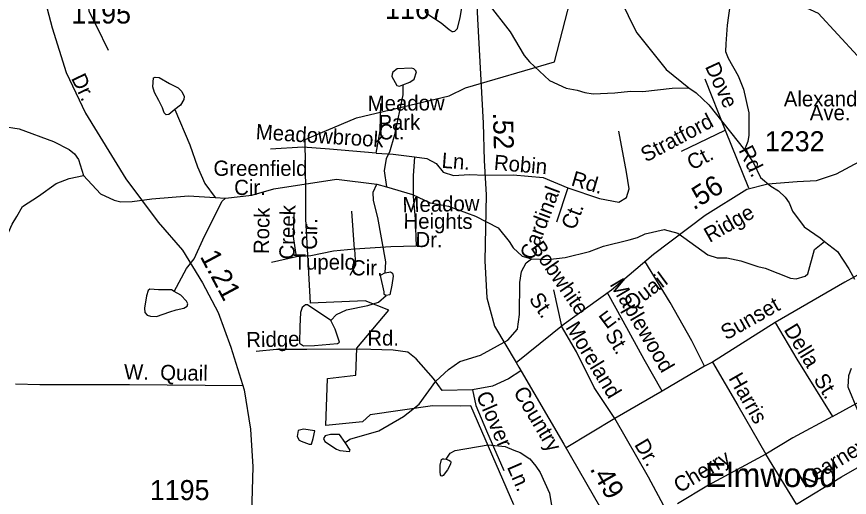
# Model space of a CAD drawing. Extents: x 2056842 to 2160602, y 826753 to 1016856.
# Drawn here: x 2112847 to 2118039, y 932074 to 935073 of the extents above; entities that cross this region are included whole.
import ezdxf

# ---------------------------------------------------------------- set-up
doc = ezdxf.new("R2010")
doc.units = 0
for name, color, linetype in [('Exist Boundary Political City Limit New', 7, 'Continuous'), ('Exist Cultural Cemetery Label', 7, 'Continuous'), ('Exist Hydrographic Creek Single Shore', 7, 'Continuous'), ('Exist Hydrographic Misc Water Feature', 7, 'Continuous'), ('Exist Hydrographic Pond Under 1500 Sq Ft', 7, 'Continuous'), ('Exist Road Non-System Type 51', 7, 'Continuous'), ('Exist Road Non-System Type 51 Label', 7, 'Continuous'), ('Exist Road Secondary Mileage Hundredths English Label', 7, 'Continuous'), ('Exist Road Secondary Type 51 Attributed', 7, 'Continuous'), ('Exist Road Secondary Type 51 Label', 7, 'Continuous'), ('Exist Road Secondary Type 51 Number Label', 7, 'Continuous'), ('Map Preparation Boundary City Limit Buffer Line', 7, 'Continuous')]:
    doc.layers.add(name, color=color, linetype=linetype)

msp = doc.modelspace()

# ---------------------------------------------------------------- linework, layer by layer
at = {"layer": 'Exist Boundary Political City Limit New'}
msp.add_lwpolyline([(2115946, 932027.3), (2115678.5, 932646.1), (2115612.5, 932643.2), (2115439.8, 932646.1), (2115051.5, 932588.5), (2115002.8, 932545.3), (2114775.5, 932522.3), (2114784, 932815.8), (2114962.5, 932836), (2114968.2, 933005.8), (2115166.5, 933241.8), (2115020, 933299.3), (2114679.5, 933285.1), (2114650.8, 933811.8), (2114649, 933978.6), (2114646, 934306.6), (2114965.2, 934441.9), (2115543.8, 934579.8), (2115645.8, 934629.4), (2116200, 934789.9), (2116363.8, 935430.1)], dxfattribs=at)
at = {"layer": 'Exist Hydrographic Creek Single Shore'}
for points in [[(2117884.3, 933669.3), (2117964.4, 933607.6), (2118035, 933500.1), (2118070, 933436.2)], [(2118049.2, 932878.7), (2118033.9, 932832.1), (2118028.2, 932764), (2118088.8, 932618.3)]]:
    msp.add_lwpolyline(points, dxfattribs=at)
at = {"layer": 'Exist Hydrographic Misc Water Feature'}
for p, q in [((2115093.1, 934027), (2115152.6, 934010.5)), ((2114085.7, 933944.7), (2114149.7, 933941))]:
    msp.add_line(p, q, dxfattribs=at)
for points in [[(2117692, 936070.3), (2117611, 935816), (2117501.9, 935607.5), (2117430.4, 935509.2), (2117398.4, 935467.1), (2117320.9, 935382.8), (2117291.1, 935314.6), (2117301.6, 935222.7), (2117295.8, 935154.7), (2117276.4, 935018.6), (2117269, 934902.6), (2117267.1, 934854.6), (2117283.3, 934814.7), (2117345.9, 934703), (2117378.3, 934621.1), (2117412.9, 934473.3), (2117411.5, 934333.2), (2117405.7, 934293.3), (2117385.9, 934241.2)], [(2116280.1, 935669.4), (2116376.4, 935494.6), (2116575.7, 935225.5), (2116615.9, 935171.7), (2116680.5, 935036), (2116712.7, 934972.2), (2116895.6, 934742.9), (2117038.1, 934629.7)], [(2115623.8, 935135), (2115620, 935154), (2115607.3, 935179.3), (2115550.3, 935237.6), (2115499.6, 935266.8), (2115479.4, 935271.8), (2115474.3, 935266.8), (2115464.2, 935238.9), (2115426.2, 935162.9), (2115394.5, 935113.4), (2115394.5, 935103.3), (2115411, 935088.1), (2115494.6, 935034.9), (2115544, 934991.8), (2115561.7, 934980.4), (2115568, 934979.1), (2115579.4, 934982.9), (2115594.6, 934999.4), (2115612.4, 935066.5), (2115621.2, 935116), (2115623.8, 935135)], [(2115784.2, 935156), (2115924.9, 934978.7), (2116011.4, 934831.1), (2116043.6, 934791.2), (2116168.3, 934673.7), (2116272.4, 934626.3), (2116342.3, 934614.6), (2116388.5, 934598.8), (2116440.4, 934591), (2116576.5, 934597.6), (2116674.3, 934608), (2116750.4, 934606.4), (2116934.1, 934627.2), (2117038.1, 934629.7)], [(2112186.3, 934790.5), (2112218, 934748.7), (2112368.8, 934613.1), (2112450.9, 934585.5), (2112490.9, 934561.7), (2112589.5, 934474.1), (2112679.7, 934414.4), (2112757.6, 934388.8), (2112862, 934373.3), (2113076.3, 934294.2), (2113174.5, 934244.7), (2113208.5, 934216.8), (2113232.7, 934180.9), (2113263.3, 934081.1)], [(2113833.4, 934494.6), (2113795.4, 934461.7), (2113779, 934460.4), (2113766.3, 934471.8), (2113756.2, 934504.8), (2113733.4, 934550.4), (2113706.8, 934599.8), (2113695.4, 934635.3), (2113700.4, 934691.1), (2113710.6, 934696.1), (2113735.9, 934693.6), (2113799.2, 934656.8), (2113853.7, 934629), (2113876.5, 934604.9), (2113890.4, 934575.7), (2113889.1, 934555.5), (2113868.9, 934521.2), (2113833.4, 934494.6)], [(2115254.3, 934647.8), (2115254.8, 934585.8), (2115203.7, 934335.6), (2115172.1, 934227.4), (2115150.4, 934187.4), (2115138.7, 934111.3), (2115152.6, 934010.5)], [(2117038.1, 934629.7), (2117084.4, 934597.8), (2117162.8, 934522.2), (2117385.9, 934241.2)], [(2113833.4, 934494.6), (2113926.2, 934274), (2113974.6, 934136.2), (2114021.2, 934032.4), (2114085.7, 933944.7)], [(2117385.9, 934241.2), (2117440.2, 934161.4), (2117484.7, 934069.7), (2117548.9, 934015.9), (2117596.9, 933986.1), (2117639.1, 933946.3), (2117663.5, 933910.4), (2117683.4, 933858.6), (2117757.8, 933760.8), (2117856.2, 933693.3), (2117884.3, 933669.3)], [(2111945, 933719.1), (2112007.1, 933677.2), (2112078, 933645.6), (2112123.6, 933624), (2112179.3, 933597.4), (2112261.7, 933567), (2112403.7, 933509.3), (2112522.6, 933499.8), (2112577, 933499.8), (2112631.5, 933510), (2112683.4, 933536.6), (2112759.3, 933640.9), (2112818.3, 933778), (2112847.4, 933826.2), (2112884.2, 933889.5), (2112984.2, 933952.9), (2113094.4, 934032.7), (2113174.2, 934063.1), (2113263.3, 934081.1)], [(2113263.3, 934081.1), (2113369.7, 933967.5), (2113455.6, 933928), (2113495.6, 933918.1), (2113567.8, 933920.4), (2113689.6, 933937), (2113917.4, 933956), (2114085.7, 933944.7)], [(2114149.7, 933941), (2114313.4, 933959.6), (2114450.3, 933999.1), (2114840.4, 934060), (2115093.1, 934027)], [(2115145.5, 933475.4), (2115149.1, 933543.5), (2115097.9, 933819.2), (2115071.4, 933927), (2115069.4, 933979), (2115093.1, 934027)], [(2115152.6, 934010.5), (2115315.4, 933964.2), (2115425.8, 933910.5), (2115539.8, 933891.1), (2115707.9, 933827.8), (2115848.2, 933754.5), (2115916.7, 933670.7), (2115942.7, 933630.8), (2115998.9, 933579.2), (2116056.9, 933561.4)], [(2113829.6, 933359.2), (2113905.5, 933502), (2113953.3, 933562.2), (2114018.7, 933704.5), (2114127.8, 933920.9), (2114149.7, 933941)], [(2116056.9, 933561.4), (2116159, 933557.8), (2116266.9, 933570.4), (2116418.6, 933607.1), (2116506.6, 933641.4), (2116666.3, 933680.1), (2116718.4, 933694.3), (2116766.2, 933718.5), (2116884.1, 933745.1), (2116970.2, 933721.4), (2117156.6, 933586.2), (2117214.8, 933568.5), (2117274.9, 933568.8), (2117362.9, 933549.1), (2117467.3, 933513.6), (2117513.2, 933503.8), (2117671.5, 933442.5), (2117707.4, 933436.7), (2117763.4, 933453), (2117779.1, 933469), (2117820.8, 933621.2), (2117884.3, 933669.3)], [(2114896.1, 932416.4), (2114924.2, 932436.5), (2115105.9, 932489.3), (2115259.5, 932578), (2115357.3, 932656.4), (2115460.4, 932798.8), (2115540.2, 932871.2), (2115609.9, 932921.5), (2115739.7, 932962.1), (2115909.3, 933054.9), (2115968.9, 933123), (2115982.7, 933215.1), (2115983.7, 933415), (2115995.4, 933483.1), (2116023.1, 933537.2), (2116056.9, 933561.4)], [(2113829.6, 933359.2), (2113811.9, 933368), (2113730.8, 933369.3), (2113676.4, 933373.1), (2113666.2, 933364.2), (2113657.4, 933331.3), (2113644.7, 933255.2), (2113646, 933227.4), (2113659.9, 933210.9), (2113681.4, 933204.6), (2113718.2, 933203.3), (2113760, 933216), (2113803, 933232.4), (2113841, 933243.8), (2113889.1, 933254), (2113909.4, 933266.7), (2113914.5, 933280.6), (2113906.9, 933298.3), (2113871.4, 933335.1), (2113829.6, 933359.2)], [(2114804.9, 933177.9), (2114840.8, 933214.1), (2114902.7, 933244.4), (2115036.4, 933271), (2115102.4, 933291.3), (2115150.2, 933333.4)], [(2114804.9, 933177.9), (2114660.5, 933275.3), (2114648.4, 933275.3), (2114626.5, 933259.2), (2114616.6, 933227.1), (2114612.9, 933139.1)], [(2114703.8, 933021.5), (2114847.5, 933034.1), (2114859.4, 933042.1), (2114833.2, 933124.1), (2114804.9, 933177.9)], [(2114612.9, 933139.1), (2114611.5, 933035.2), (2114635.7, 933019.3), (2114703.8, 933021.5)], [(2115525.2, 932312.3), (2115550.2, 932349.6), (2115580.6, 932367.3), (2115787.1, 932402.8), (2115893.5, 932391.4), (2115946.2, 932369.1), (2115986.4, 932353.3), (2116046.7, 932314.1), (2116084.6, 932269.7), (2116110.8, 932229.8), (2116168.5, 932101.2), (2116182.5, 932023.9), (2116224, 931984.3), (2116266.3, 931912.5), (2116285.1, 931807.7), (2116305.2, 931678.6), (2116344.6, 931616.4), (2116444.5, 931509.3), (2116518, 931435.8), (2116614.7, 931364.1)], [(2115525.2, 932312.3), (2115541.7, 932307.3), (2115552.5, 932300.9), (2115554.4, 932295.2), (2115551.2, 932281.9), (2115532.2, 932245.2), (2115506.9, 932210.9), (2115499.9, 932207.1), (2115494.2, 932208.4), (2115489.8, 932215.4), (2115487.2, 932233.8), (2115487.9, 932276.2), (2115494.8, 932311.1), (2115501.2, 932315.5), (2115511.3, 932315.5), (2115525.2, 932312.3)]]:
    msp.add_lwpolyline(points, dxfattribs=at)
at = {"layer": 'Exist Hydrographic Pond Under 1500 Sq Ft'}
for points in [[(2115335.7, 934734.1), (2115323.8, 934747.8), (2115307.8, 934751.8), (2115219.8, 934747.4), (2115191.8, 934727.3), (2115187.9, 934713.2)], [(2115254.1, 934647.6), (2115298.1, 934663.7), (2115326.1, 934683.8), (2115339.8, 934728.1), (2115335.7, 934734.1)], [(2115187.9, 934713.2), (2115186, 934699.2), (2115218.3, 934643.4), (2115234.3, 934639.4), (2115254.1, 934647.6)], [(2115145.4, 933475.2), (2115113.3, 933459.1), (2115135.7, 933355.3), (2115135.8, 933343.1), (2115150, 933333.3)], [(2115145.4, 933475.2), (2115177.4, 933481.4), (2115189.4, 933473.6), (2115193.5, 933453.5), (2115185.8, 933397.5)], [(2115185.8, 933397.5), (2115174.1, 933337.4), (2115150, 933333.3)], [(2114635.6, 932499.1), (2114601.6, 932490.9), (2114596, 932455), (2114607.9, 932431.1), (2114620, 932424.9)], [(2114696.1, 932441.4), (2114705.6, 932489.4), (2114635.6, 932499.1)], [(2114803.9, 932465.7), (2114769.9, 932457.6), (2114760.1, 932441.7), (2114767.9, 932421.9), (2114842.1, 932376)], [(2114896, 932416.3), (2114859.7, 932466.2), (2114803.9, 932465.7)], [(2114620, 932424.9), (2114670.1, 932405.2), (2114686.2, 932405.2), (2114696.1, 932441.4)], [(2114842.1, 932376), (2114862.2, 932366.1), (2114922.1, 932360.3), (2114926.2, 932368.4), (2114896, 932416.3)]]:
    msp.add_lwpolyline(points, dxfattribs=at)
at = {"layer": 'Exist Road Non-System Type 51'}
for p, q in [((2116284.1, 934005.9), (2116213.7, 933791.5)), ((2114953.6, 933621.9), (2114937.7, 933858.7)), ((2114592.2, 933573.9), (2114435.5, 933538.7)), ((2117575.2, 933164.1), (2117184.7, 932917)), ((2117184.7, 932917), (2117136.2, 932891.9)), ((2117136.2, 932891.9), (2116872.2, 932737.3)), ((2116872.2, 932737.3), (2116576.8, 932565.7)), ((2116576.8, 932565.7), (2116272.3, 932382.6)), ((2117709.9, 932032), (2117517.8, 932344.7))]:
    msp.add_line(p, q, dxfattribs=at)
for points in [[(2113290.9, 935180.1), (2113297.3, 935106.5), (2113345.3, 935013.7), (2113417.2, 934863.8)], [(2117137, 934685.1), (2117264.1, 934365.4), (2117410.4, 934004.6)], [(2115088, 934220.4), (2115113.6, 934361.2), (2115116.8, 934530.8)], [(2116284.1, 934005.9), (2116480.5, 933938.7), (2116602, 933916.3), (2116650, 933945.1), (2116666, 933999.5), (2116650, 934101.9), (2116602, 934358)], [(2116991.8, 934234.7), (2117264.1, 934365.4)], [(2115088, 934220.4), (2114796.9, 934246), (2114630.6, 934258.8), (2114429.1, 934246)], [(2115088, 934220.4), (2115193.5, 934214), (2115327.8, 934197.9)], [(2115327.8, 934197.9), (2115318.2, 934079.5), (2115318.2, 933951.5), (2115331, 933810.7), (2115337.4, 933641.1), (2115180.7, 933637.9), (2114953.6, 933621.9)], [(2115327.8, 934197.9), (2115404.6, 934188.3), (2115462.2, 934156.3), (2115506.9, 934101.9), (2115570.9, 934082.7), (2115670, 934089.1), (2115767.4, 934083), (2115941.9, 934085.9), (2116130.6, 934069.9), (2116284.1, 934005.9)], [(2114592.2, 933573.9), (2114573.1, 933701.9), (2114576.3, 933845.9)], [(2114953.6, 933621.9), (2114822.5, 933609.1), (2114681.8, 933580.3), (2114592.2, 933573.9)], [(2114953.6, 933621.9), (2114960, 933522.7), (2114924.9, 933458.7)], [(2117136.2, 932891.9), (2117057.2, 933050), (2116920.7, 933289), (2116764.3, 933546.6)], [(2118312.4, 933581.9), (2118009.8, 933417.5), (2117575.2, 933164.1)], [(2116193.2, 933368.6), (2116243, 933142.3)], [(2116872.2, 932737.3), (2116759.1, 932935), (2116628, 933174), (2116530.2, 933350.1)], [(2116576.8, 932565.7), (2116448.4, 932758.9), (2116337, 932981.7), (2116243, 933142.3)], [(2117575.2, 933164.1), (2117711.7, 932935.9), (2117934.4, 932578.3)], [(2117934.4, 932578.3), (2118233.4, 932742.7), (2118481.2, 932893.7), (2118669.8, 933023.1)], [(2115688.8, 932744.5), (2115499.3, 932741.8), (2115445.5, 932815.5), (2115337.7, 932937.7), (2115285.6, 932979), (2115194, 932991.6), (2114984.8, 932997.9), (2114656.2, 932996.1), (2114467.7, 932996.1), (2114339.3, 932984.4)], [(2117184.7, 932917), (2117342.7, 932647.5), (2117517.8, 932344.7)], [(2115991, 932864.3), (2115913.2, 932814.6), (2115814.5, 932767.9), (2115688.8, 932744.5)], [(2114257.9, 932770.8), (2113550.9, 932776), (2112991.5, 932776.9), (2112840.7, 932780.5)], [(2115688.8, 932744.5), (2115709.4, 932646.6), (2115775.9, 932490.2), (2115883.6, 932242.3)], [(2117709.9, 932032), (2117990.1, 932202.7), (2118554.8, 932527.1), (2118835.9, 932705.9)], [(2116897.3, 931995.2), (2116786, 932200), (2116576.8, 932565.7)], [(2117934.4, 932578.3), (2117686.6, 932445.3), (2117517.8, 932344.7)], [(2117517.8, 932344.7), (2117160.4, 932150.6), (2116967.4, 932034.7)]]:
    msp.add_lwpolyline(points, dxfattribs=at)
at = {"layer": 'Exist Road Secondary Type 51 Attributed'}
for points in [[(2115693.4, 935607.8), (2115840.5, 935558), (2116011.6, 935503.6), (2116161.9, 935484.4), (2116365, 935449.2), (2116693.6, 935391.8), (2116946.3, 935340.6), (2117176.5, 935303.8), (2117439.6, 935260.8), (2117575.5, 935224), (2117695.4, 935163.2), (2117844.1, 935094.4), (2118089.9, 934827.8), (2118257.8, 934659.8), (2118428.6, 934454.7)], [(2115693.4, 935607.8), (2115720.6, 935060.1), (2115755.5, 934408.8), (2115761.9, 934175.1), (2115774.7, 933960.7), (2115765.1, 933549.5), (2115777.9, 933319), (2115825.8, 933143), (2115961.3, 932914.7)], [(2113014.7, 935211.3), (2113068.6, 935002.8), (2113155.7, 934725.2), (2113276, 934470), (2113528.3, 934061.2), (2113729.4, 933791.7), (2113881.1, 933616.5), (2114005, 933411.6), (2114103.8, 933226.6), (2114182.8, 933010.9), (2114266.3, 932744.1), (2114305.8, 932499.7), (2114320.2, 932264.3), (2114310.3, 931974.1), (2114326.4, 931801.6), (2114402.8, 931550.9), (2114551.8, 931317.3), (2114722.4, 931146.6), (2115035.7, 930888.8), (2115157.8, 930734.2), (2115256.6, 930581.5), (2115310.9, 930468.7)], [(2115961.3, 932914.7), (2116261.4, 933157.2), (2116555.1, 933367.9), (2116817.4, 933592), (2117139.7, 933834.1), (2117398.8, 933997.3), (2117529.9, 934029.3), (2117712.2, 934045.3), (2117833.7, 934051.7), (2117957.7, 934092.2), (2118101.6, 934169), (2118229.5, 934277.8), (2118374.2, 934401.9), (2118428.6, 934454.7)], [(2115961.3, 932914.7), (2115978, 932886.5), (2116259, 932405.8), (2116440.4, 932087.8), (2116511.3, 931964.7), (2116523.9, 931820.9), (2116548.1, 931516.3), (2116595.7, 930976.4), (2116622.7, 930706.8), (2116655, 930474.1)]]:
    msp.add_lwpolyline(points, dxfattribs=at)
at = {"layer": 'Map Preparation Boundary City Limit Buffer Line'}
msp.add_lwpolyline([(2115946, 932027.3), (2115678.5, 932646.1), (2115612.5, 932643.2), (2115439.8, 932646.1), (2115051.5, 932588.5), (2115002.8, 932545.3), (2114775.5, 932522.3), (2114784, 932815.8), (2114962.5, 932836), (2114968.2, 933005.8), (2115166.5, 933241.8), (2115020, 933299.3), (2114679.5, 933285.1), (2114650.8, 933811.8), (2114649, 933978.6), (2114646, 934306.6), (2114965.2, 934441.9), (2115543.8, 934579.8), (2115645.8, 934629.4), (2116200, 934789.9), (2116363.8, 935430.1)], dxfattribs=at)

# ---------------------------------------------------------------- texts
at = {"layer": 'Exist Cultural Cemetery Label'}
msp.add_text('Elmwood', height=150, dxfattribs=at).set_placement((2117137.9, 932139.1))
at = {"layer": 'Exist Road Non-System Type 51 Label'}
for s, rotation, p in [('Dove', 294.8814, (2117136.7, 934761.5)), ('Meadow', 0.545, (2115035.8, 934484.2)), ('Stratford', 28.0139, (2116770.1, 934162.2)), ('Park', 0.545, (2115102.6, 934364.6)), ('Meadowbrook', 356.3377, (2114335.8, 934308.6)), ('Ct.', 0.545, (2115103.6, 934306.4)), ('Rd.', 296.1574, (2117346.3, 934240)), ('Ln.', 355.6687, (2115494.2, 934130.1)), ('Ct.', 28.0139, (2117058, 934111.9)), ('Greenfield', 359.9359, (2114074, 934080)), ('Robin', 355.1516, (2115819.8, 934117.5)), ('Rd.', 343.5796, (2116298.4, 934021.3)), ('Cir.', 359.784, (2114202.8, 933960.5)), ('Cardinal', 69.312, (2116070.4, 933549)), ('Meadow', 1.2737, (2115253.6, 933851.9)), ('Rock', 88.8551, (2114419.1, 933591.2)), ('Creek', 88.8551, (2114578.9, 933557.5)), ('Heights', 359.7893, (2115258.7, 933750.3)), ('Ct.', 69.312, (2116327.6, 933737)), ('Cir.', 88.8551, (2114718.5, 933617.5)), ('Dr.', 359.3232, (2115332.9, 933635.3)), ('Bobwhite', 304.4981, (2116047.6, 933631.9)), ('Cir.', 359.7634, (2114931.3, 933458.9)), ('Maplewood', 300.5062, (2116541.7, 933403.2)), ('St.', 304.4981, (2116037.2, 933311.1)), ('Sunset', 29.4863, (2117271, 933052.4)), ('Moreland', 301.338, (2116266, 933134.4)), ('St.', 300.5062, (2116511.5, 933090.5)), ('Della', 301.4598, (2117627, 933121)), ('Ridge', 1.0589, (2114279.3, 933010)), ('Rd.', 0.1803, (2115033.2, 933020.5)), ('W.  Quail', 358.9947, (2113515.6, 932810.3)), ('Harris', 299.775, (2117282.6, 932817.6)), ('St.', 301.4598, (2117812.4, 932811.1)), ('Clover', 293.3205, (2115709.5, 932711.6)), ('Dr.', 300.6056, (2116695, 932403.8)), ('Kearney', 31.3322, (2117758.1, 932129.9)), ('Cherry', 30.7653, (2116979.1, 932098.9)), ('Ln.', 293.3205, (2115902.4, 932264.1))]:
    msp.add_text(s, height=95, rotation=rotation, dxfattribs=at).set_placement(p)
msp.add_text('Tupelo', height=95, dxfattribs=at).set_placement((2114573.6, 933494.7))
at = {"layer": 'Exist Road Secondary Mileage Hundredths English Label'}
for s, rotation, p in [('.52', 271.5682, (2115816.3, 934474.2)), ('.56', 32.2136, (2117068, 933862.8)), ('1.21', 298.0848, (2113987.4, 933577.4)), ('.49', 299.6929, (2116418, 932253.2))]:
    msp.add_text(s, height=125, rotation=rotation, dxfattribs=at).set_placement(p)
at = {"layer": 'Exist Road Secondary Type 51 Label'}
for s, rotation, p in [('Dr.', 295.4506, (2113184.8, 934689.3)), ('Ridge', 29.553, (2117166.8, 933660.9)), ('E.  Quail', 36.6194, (2116524.1, 933119.7)), ('Country', 300.7805, (2115940.8, 932731.3))]:
    msp.add_text(s, height=95, rotation=rotation, dxfattribs=at).set_placement(p)
for s, p in [('Alexander', (2117629.8, 934512.7)), ('Ave.', (2117791.8, 934426.4))]:
    msp.add_text(s, height=95, dxfattribs=at).set_placement(p)
at = {"layer": 'Exist Road Secondary Type 51 Number Label'}
for s, p in [('1195', (2113188.1, 935029.8)), ('1167', (2115144.2, 935058.2)), ('1232', (2117512.1, 934233.1)), ('1195', (2113677.4, 932057.3))]:
    msp.add_text(s, height=125, dxfattribs=at).set_placement(p)

doc.saveas('drawing.dxf')
